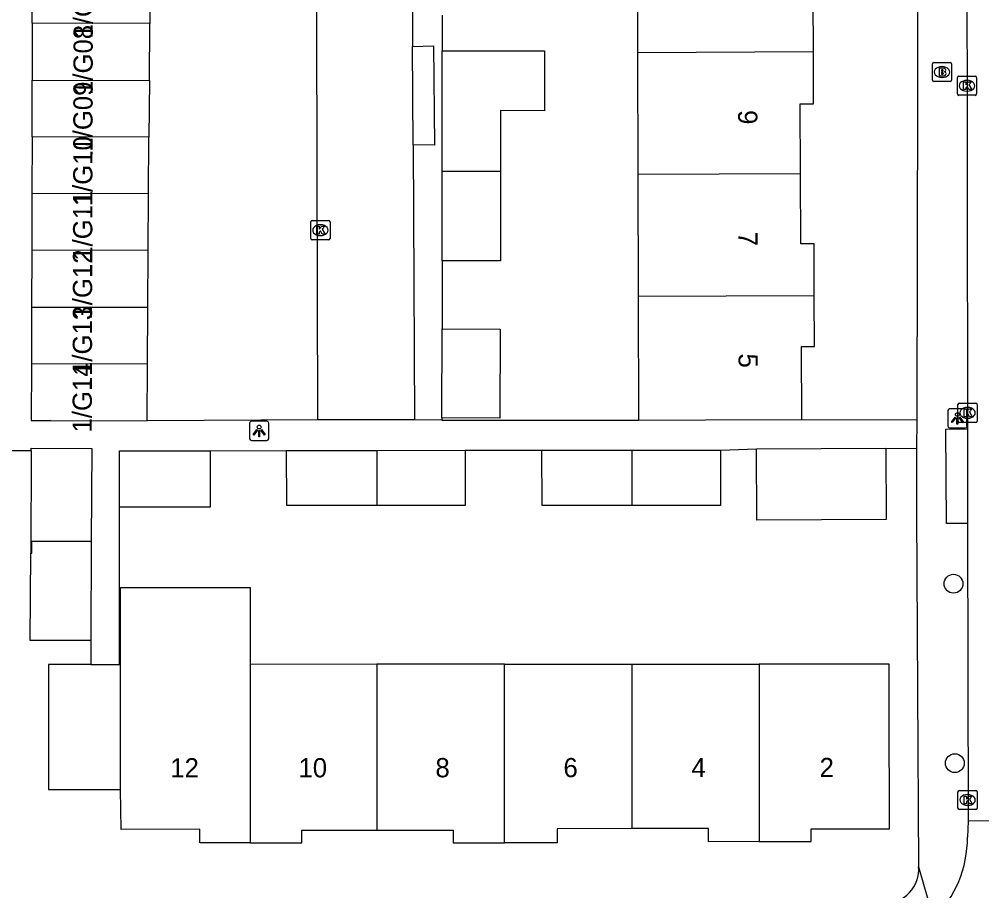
# Model space of a CAD drawing. Extents: x 160732 to 162105, y 387428 to 388479.
# Drawn here: x 161107.5 to 161157.5, y 387855.9 to 387901.2 of the extents above; entities that cross this region are included whole.
import ezdxf

# ---------------------------------------------------------------- set-up
doc = ezdxf.new("R2010")
doc.units = 0
for name, color, linetype in [('IMGEO_Boom', 7, 'Continuous'), ('IMGEO_Brandkraan', 7, 'Continuous'), ('IMGEO_Kolk', 7, 'Continuous'), ('IMGEO_Lichtpunt', 7, 'Continuous'), ('IMGEO_Pand', 7, 'Continuous'), ('IMGEO_Pand_nummerreeks', 7, 'Continuous'), ('IMGEO_Rijbaan_lokaal_open', 7, 'Continuous'), ('IMGEO_Voetpad_open', 7, 'Continuous')]:
    doc.layers.add(name, color=color, linetype=linetype)

msp = doc.modelspace()

# ---------------------------------------------------------------- linework, layer by layer
at = {"layer": 'IMGEO_Boom'}
for centre in [(161156.083, 387871.844), (161156.15, 387862.513)]:
    msp.add_circle(centre, 0.489, dxfattribs=at)
at = {"layer": 'IMGEO_Brandkraan'}
for p, q in [((161154.982, 387898.018), (161154.982, 387898.87)), ((161155.057, 387898.944), (161155.909, 387898.944)), ((161155.47, 387898.724), (161155.495, 387898.724)), ((161155.983, 387898.87), (161155.983, 387898.018)), ((161155.909, 387897.944), (161155.057, 387897.944)), ((161155.493, 387898.164), (161155.468, 387898.164))]:
    msp.add_line(p, q, dxfattribs=at)
for points in [[(161154.982, 387898.018), (161154.982, 387898.87)], [(161155.057, 387898.944), (161155.909, 387898.944)], [(161155.983, 387898.87), (161155.983, 387898.018)], [(161155.33, 387898.644), (161155.33, 387898.244), (161155.543, 387898.244)], [(161155.561, 387898.644), (161155.33, 387898.644)], [(161155.509, 387898.563), (161155.455, 387898.563), (161155.455, 387898.487)], [(161155.455, 387898.487), (161155.508, 387898.487)], [(161155.517, 387898.411), (161155.455, 387898.411), (161155.455, 387898.33)], [(161155.455, 387898.33), (161155.517, 387898.33)], [(161155.909, 387897.944), (161155.057, 387897.944)]]:
    msp.add_lwpolyline(points, dxfattribs=at)
for centre, radius, start, end in [((161155.059, 387898.868), 0.0765, 91.552, 178.448), ((161155.059, 387898.868), 0.0765, 91.552, 178.448), ((161155.907, 387898.868), 0.0765, 1.552, 88.448), ((161155.907, 387898.868), 0.0765, 1.552, 88.448), ((161155.51, 387898.525), 0.0379, 267.8285, 90.9355), ((161155.518, 387898.37), 0.0404, 269.8759, 90.5077), ((161155.549, 387898.495), 0.251, 268.6676, 293.5347), ((161155.565, 387898.499), 0.145, 59.4692, 91.5367), ((161155.59, 387898.546), 0.0922, 285.5137, 58.1501), ((161155.595, 387898.354), 0.105, 301.3115, 78.989), ((161155.059, 387898.02), 0.0765, 181.552, 268.448), ((161155.059, 387898.02), 0.0765, 181.552, 268.448), ((161155.907, 387898.02), 0.0765, 271.552, 358.448), ((161155.907, 387898.02), 0.0765, 271.552, 358.448)]:
    msp.add_arc(centre, radius, start, end, dxfattribs=at)
for centre, major_axis, ratio, start_param, end_param in [((161155.469, 387898.444), (-0.387, 0.002), 0.722429, 4.712389, 7.853982), ((161155.494, 387898.444), (-0.39, 0.002), 0.717154, 1.570796, 4.712389)]:
    msp.add_ellipse(centre, major_axis=major_axis, ratio=ratio, start_param=start_param, end_param=end_param, dxfattribs=at)
at = {"layer": 'IMGEO_Kolk'}
for p, q in [((161156.359, 387898.232), (161157.211, 387898.232)), ((161156.284, 387897.306), (161156.284, 387898.158)), ((161156.772, 387898.012), (161156.797, 387898.012)), ((161157.285, 387898.158), (161157.285, 387897.306)), ((161157.211, 387897.232), (161156.359, 387897.232)), ((161156.795, 387897.452), (161156.77, 387897.452)), ((161122.753, 387890.722), (161123.605, 387890.722)), ((161122.678, 387889.796), (161122.678, 387890.648)), ((161123.166, 387890.502), (161123.191, 387890.502)), ((161123.679, 387890.648), (161123.679, 387889.796)), ((161123.605, 387889.722), (161122.753, 387889.722)), ((161123.189, 387889.942), (161123.164, 387889.942)), ((161156.388, 387881.226), (161157.24, 387881.226)), ((161156.313, 387880.3), (161156.313, 387881.152)), ((161156.801, 387881.006), (161156.826, 387881.006)), ((161157.314, 387881.152), (161157.314, 387880.3)), ((161157.24, 387880.226), (161156.388, 387880.226)), ((161156.824, 387880.446), (161156.799, 387880.446)), ((161156.314, 387860.173), (161156.314, 387861.025)), ((161156.389, 387861.099), (161157.241, 387861.099)), ((161156.802, 387860.879), (161156.827, 387860.879)), ((161157.315, 387861.025), (161157.315, 387860.173)), ((161156.825, 387860.319), (161156.8, 387860.319)), ((161157.241, 387860.099), (161156.389, 387860.099))]:
    msp.add_line(p, q, dxfattribs=at)
for points in [[(161156.359, 387898.232), (161157.211, 387898.232)], [(161156.284, 387897.306), (161156.284, 387898.158)], [(161156.605, 387897.932), (161156.728, 387897.932), (161156.728, 387897.781), (161156.858, 387897.932), (161157.022, 387897.932), (161156.876, 387897.781), (161157.029, 387897.532), (161156.877, 387897.532), (161156.792, 387897.696), (161156.728, 387897.629), (161156.728, 387897.532), (161156.605, 387897.532), (161156.605, 387897.932)], [(161157.285, 387898.158), (161157.285, 387897.306)], [(161157.211, 387897.232), (161156.359, 387897.232)], [(161122.753, 387890.722), (161123.605, 387890.722)], [(161122.678, 387889.796), (161122.678, 387890.648)], [(161122.999, 387890.422), (161123.122, 387890.422), (161123.122, 387890.271), (161123.252, 387890.422), (161123.416, 387890.422), (161123.27, 387890.271), (161123.423, 387890.022), (161123.271, 387890.022), (161123.186, 387890.186), (161123.122, 387890.119), (161123.122, 387890.022), (161122.999, 387890.022), (161122.999, 387890.422)], [(161123.679, 387890.648), (161123.679, 387889.796)], [(161123.605, 387889.722), (161122.753, 387889.722)], [(161156.388, 387881.226), (161157.24, 387881.226)], [(161156.313, 387880.3), (161156.313, 387881.152)], [(161156.634, 387880.926), (161156.757, 387880.926), (161156.757, 387880.775), (161156.887, 387880.926), (161157.051, 387880.926), (161156.905, 387880.775), (161157.058, 387880.526), (161156.906, 387880.526), (161156.821, 387880.69), (161156.757, 387880.623), (161156.757, 387880.526), (161156.634, 387880.526), (161156.634, 387880.926)], [(161157.314, 387881.152), (161157.314, 387880.3)], [(161157.24, 387880.226), (161156.388, 387880.226)], [(161156.314, 387860.173), (161156.314, 387861.025)], [(161156.389, 387861.099), (161157.241, 387861.099)], [(161156.635, 387860.799), (161156.758, 387860.799), (161156.758, 387860.648), (161156.888, 387860.799), (161157.052, 387860.799), (161156.906, 387860.648), (161157.059, 387860.399), (161156.907, 387860.399), (161156.822, 387860.563), (161156.758, 387860.496), (161156.758, 387860.399), (161156.635, 387860.399), (161156.635, 387860.799)], [(161157.315, 387861.025), (161157.315, 387860.173)], [(161157.241, 387860.099), (161156.389, 387860.099)]]:
    msp.add_lwpolyline(points, dxfattribs=at)
for centre, start, end in [((161156.361, 387898.156), 91.552, 178.448), ((161156.361, 387898.156), 91.552, 178.448), ((161157.209, 387898.156), 1.552, 88.448), ((161157.209, 387898.156), 1.552, 88.448), ((161156.361, 387897.308), 181.552, 268.448), ((161156.361, 387897.308), 181.552, 268.448), ((161157.209, 387897.308), 271.552, 358.448), ((161157.209, 387897.308), 271.552, 358.448), ((161122.755, 387890.646), 91.552, 178.448), ((161122.755, 387890.646), 91.552, 178.448), ((161123.603, 387890.646), 1.552, 88.448), ((161123.603, 387890.646), 1.552, 88.448), ((161122.755, 387889.798), 181.552, 268.448), ((161122.755, 387889.798), 181.552, 268.448), ((161123.603, 387889.798), 271.552, 358.448), ((161123.603, 387889.798), 271.552, 358.448), ((161156.39, 387881.15), 91.552, 178.448), ((161156.39, 387881.15), 91.552, 178.448), ((161157.238, 387881.15), 1.552, 88.448), ((161157.238, 387881.15), 1.552, 88.448), ((161156.39, 387880.302), 181.552, 268.448), ((161156.39, 387880.302), 181.552, 268.448), ((161157.238, 387880.302), 271.552, 358.448), ((161157.238, 387880.302), 271.552, 358.448), ((161156.391, 387861.023), 91.552, 178.448), ((161156.391, 387861.023), 91.552, 178.448), ((161157.239, 387861.023), 1.552, 88.448), ((161157.239, 387861.023), 1.552, 88.448), ((161156.391, 387860.175), 181.552, 268.448), ((161156.391, 387860.175), 181.552, 268.448), ((161157.239, 387860.175), 271.552, 358.448), ((161157.239, 387860.175), 271.552, 358.448)]:
    msp.add_arc(centre, 0.0765, start, end, dxfattribs=at)
for centre, major_axis, ratio, start_param, end_param in [((161156.771, 387897.732), (-0.387, 0.002), 0.722429, 4.712389, 7.853982), ((161156.796, 387897.732), (-0.39, 0.002), 0.717154, 1.570796, 4.712389), ((161123.165, 387890.222), (-0.387, 0.002), 0.722429, 4.712389, 7.853982), ((161123.19, 387890.222), (-0.39, 0.002), 0.717154, 1.570796, 4.712389), ((161156.8, 387880.726), (-0.387, 0.002), 0.722429, 4.712389, 7.853982), ((161156.825, 387880.726), (-0.39, 0.002), 0.717154, 1.570796, 4.712389), ((161156.801, 387860.599), (-0.387, 0.002), 0.722429, 4.712389, 7.853982), ((161156.826, 387860.599), (-0.39, 0.002), 0.717154, 1.570796, 4.712389)]:
    msp.add_ellipse(centre, major_axis=major_axis, ratio=ratio, start_param=start_param, end_param=end_param, dxfattribs=at)
at = {"layer": 'IMGEO_Lichtpunt'}
for p, q in [((161155.787, 387880.841), (161155.787, 387880.034)), ((161155.787, 387880.841), (161155.787, 387880.034)), ((161156.689, 387880.936), (161155.881, 387880.936)), ((161156.689, 387880.936), (161155.881, 387880.936)), ((161156.783, 387880.034), (161156.783, 387880.841)), ((161156.783, 387880.034), (161156.783, 387880.841)), ((161119.499, 387880.19), (161119.499, 387879.383)), ((161119.499, 387880.19), (161119.499, 387879.383)), ((161120.401, 387880.285), (161119.593, 387880.285)), ((161120.401, 387880.285), (161119.593, 387880.285)), ((161120.495, 387879.383), (161120.495, 387880.19)), ((161120.495, 387879.383), (161120.495, 387880.19)), ((161155.881, 387879.94), (161156.689, 387879.94)), ((161155.881, 387879.94), (161156.689, 387879.94)), ((161119.593, 387879.289), (161120.401, 387879.289)), ((161119.593, 387879.289), (161120.401, 387879.289))]:
    msp.add_line(p, q, dxfattribs=at)
for points in [[(161156.161, 387880.505), (161156.2, 387880.477), (161156.012, 387880.215), (161155.974, 387880.242), (161156.161, 387880.505)], [(161156.263, 387880.457), (161156.31, 387880.457), (161156.31, 387880.135), (161156.263, 387880.135), (161156.263, 387880.457)], [(161156.373, 387880.477), (161156.411, 387880.504), (161156.598, 387880.242), (161156.559, 387880.214), (161156.373, 387880.477)], [(161119.873, 387879.854), (161119.912, 387879.826), (161119.724, 387879.564), (161119.686, 387879.591), (161119.873, 387879.854)], [(161119.975, 387879.806), (161120.022, 387879.806), (161120.022, 387879.484), (161119.975, 387879.484), (161119.975, 387879.806)], [(161120.085, 387879.826), (161120.123, 387879.853), (161120.31, 387879.591), (161120.271, 387879.563), (161120.085, 387879.826)]]:
    msp.add_lwpolyline(points, dxfattribs=at)
for centre in [(161156.286, 387880.639), (161119.998, 387879.988)]:
    msp.add_circle(centre, 0.0994, dxfattribs=at)
for centre, start, end in [((161155.881, 387880.841), 90, 180), ((161155.881, 387880.841), 90, 180), ((161156.689, 387880.841), 0, 90), ((161156.689, 387880.841), 0, 90), ((161119.593, 387880.19), 90, 180), ((161119.593, 387880.19), 90, 180), ((161120.401, 387880.19), 0, 90), ((161120.401, 387880.19), 0, 90), ((161155.881, 387880.034), 180, 270), ((161155.881, 387880.034), 180, 270), ((161156.689, 387880.034), 270, 0), ((161156.689, 387880.034), 270, 360), ((161119.593, 387879.383), 180, 270), ((161119.593, 387879.383), 180, 270), ((161120.401, 387879.383), 270, 0), ((161120.401, 387879.383), 270, 360)]:
    msp.add_arc(centre, 0.0946, start, end, dxfattribs=at)
at = {"layer": 'IMGEO_Pand'}
for points in [[(161139.648, 387905.871), (161139.662, 387899.466)], [(161148.799, 387899.508), (161148.787, 387902.215), (161148.143, 387902.212), (161148.122, 387905.922)], [(161108.208, 387900.976), (161108.215, 387903.925)], [(161114.332, 387903.909), (161114.312, 387900.96)], [(161108.208, 387900.976), (161108.2, 387898.026)], [(161114.312, 387900.96), (161108.208, 387900.976)], [(161114.292, 387898.01), (161114.312, 387900.96)], [(161129.509, 387893.285), (161129.513, 387897.943), (161129.514, 387899.541)], [(161129.514, 387899.541), (161132.548, 387899.539), (161134.822, 387899.538), (161134.819, 387896.433), (161132.544, 387896.435), (161132.541, 387893.282)], [(161139.662, 387899.466), (161148.799, 387899.508)], [(161139.662, 387899.466), (161139.677, 387893.109)], [(161148.138, 387893.15), (161148.121, 387896.795), (161148.811, 387896.798), (161148.799, 387899.508)], [(161108.192, 387895.076), (161108.2, 387898.026)], [(161108.2, 387898.026), (161114.292, 387898.01)], [(161114.292, 387898.01), (161114.271, 387895.06)], [(161108.192, 387895.076), (161108.185, 387892.126)], [(161114.271, 387895.06), (161108.192, 387895.076)], [(161114.251, 387892.11), (161114.271, 387895.06)], [(161129.504, 387888.625), (161129.509, 387893.285)], [(161132.541, 387893.282), (161132.537, 387888.623), (161129.504, 387888.625)], [(161129.509, 387893.285), (161132.541, 387893.282)], [(161148.138, 387893.15), (161139.677, 387893.109)], [(161139.677, 387893.109), (161139.691, 387886.797)], [(161148.847, 387886.833), (161148.834, 387889.51), (161148.154, 387889.507), (161148.138, 387893.15)], [(161108.185, 387892.126), (161108.177, 387889.176)], [(161114.251, 387892.11), (161108.185, 387892.126)], [(161114.231, 387889.161), (161114.251, 387892.11)], [(161108.177, 387889.176), (161108.169, 387886.227)], [(161114.231, 387889.161), (161108.177, 387889.176)], [(161114.211, 387886.211), (161114.231, 387889.161)], [(161139.691, 387886.797), (161148.847, 387886.833)], [(161139.691, 387886.797), (161139.706, 387880.338)], [(161148.196, 387880.376), (161148.179, 387884.179), (161148.859, 387884.182), (161148.847, 387886.833)], [(161108.169, 387886.227), (161108.162, 387883.277)], [(161108.169, 387886.227), (161114.211, 387886.211)], [(161114.19, 387883.261), (161114.211, 387886.211)], [(161129.492, 387880.464), (161129.516, 387885.088)], [(161129.516, 387885.088), (161132.524, 387885.072), (161132.5, 387880.449), (161129.492, 387880.464)], [(161108.162, 387883.277), (161108.154, 387880.327), (161109.171, 387880.324), (161114.17, 387880.311)], [(161114.19, 387883.261), (161108.162, 387883.277)], [(161114.17, 387880.311), (161114.19, 387883.261)], [(161139.706, 387880.338), (161143.197, 387880.354), (161148.196, 387880.376)], [(161108.152, 387878.764), (161108.123, 387873.424)], [(161108.152, 387878.764), (161108.153, 387878.895), (161111.301, 387878.877), (161111.274, 387874.053)], [(161112.733, 387875.821), (161112.731, 387878.755), (161117.443, 387878.756)], [(161117.443, 387878.756), (161117.445, 387875.822), (161112.733, 387875.821)], [(161121.425, 387878.774), (161126.107, 387878.776)], [(161126.108, 387875.906), (161121.427, 387875.904), (161121.425, 387878.774)], [(161126.107, 387878.776), (161130.708, 387878.778)], [(161126.107, 387878.776), (161126.108, 387875.906)], [(161130.708, 387878.778), (161130.71, 387875.907), (161126.108, 387875.906)], [(161134.696, 387878.78), (161139.374, 387878.782)], [(161139.376, 387875.912), (161134.698, 387875.91), (161134.696, 387878.78)], [(161139.374, 387878.782), (161143.979, 387878.784)], [(161139.376, 387875.912), (161139.374, 387878.782)], [(161143.979, 387878.784), (161143.981, 387875.913), (161139.376, 387875.912)], [(161152.564, 387878.883), (161152.576, 387875.174), (161145.855, 387875.151), (161145.843, 387878.86)], [(161145.843, 387878.86), (161152.564, 387878.883)], [(161108.123, 387873.424), (161108.189, 387873.439), (161108.189, 387874.053), (161111.274, 387874.053)], [(161111.274, 387874.053), (161111.245, 387868.882)], [(161111.245, 387868.882), (161108.098, 387868.899), (161108.123, 387873.424)], [(161112.79, 387867.648), (161112.791, 387871.639), (161119.532, 387871.641), (161119.532, 387867.65)], [(161111.245, 387867.648), (161109.043, 387867.647), (161109.045, 387861.139), (161112.788, 387861.14)], [(161111.245, 387867.648), (161112.735, 387867.648)], [(161112.79, 387867.648), (161112.735, 387867.648)], [(161112.788, 387861.14), (161112.79, 387867.648)], [(161126.111, 387867.652), (161119.532, 387867.65)], [(161119.532, 387867.65), (161119.532, 387858.367)], [(161132.75, 387867.654), (161126.111, 387867.652)], [(161126.111, 387867.652), (161126.114, 387859.025)], [(161132.75, 387867.654), (161139.382, 387867.656)], [(161132.75, 387858.378), (161132.75, 387867.654)], [(161139.382, 387867.656), (161142.447, 387867.657), (161145.98, 387867.658)], [(161139.388, 387859.11), (161139.382, 387867.656)], [(161145.98, 387858.433), (161148.679, 387858.434), (161148.679, 387859.092), (161152.763, 387859.093), (161152.741, 387865.462), (161152.733, 387867.66), (161145.98, 387867.658)], [(161145.98, 387867.658), (161145.98, 387858.433)], [(161119.532, 387858.367), (161116.913, 387858.366), (161116.912, 387859.074), (161112.822, 387859.072), (161112.788, 387861.14)], [(161119.532, 387858.367), (161122.219, 387858.369), (161122.219, 387859.023), (161126.114, 387859.025)], [(161126.114, 387859.025), (161130.074, 387859.027), (161130.075, 387858.377), (161132.75, 387858.378)], [(161139.388, 387859.11), (161135.491, 387859.108), (161135.492, 387858.379), (161132.75, 387858.378)], [(161145.98, 387858.433), (161143.347, 387858.432), (161143.347, 387859.112), (161139.388, 387859.11)]]:
    msp.add_lwpolyline(points, dxfattribs=at)
at = {"layer": 'IMGEO_Rijbaan_lokaal_open'}
for points in [[(161156.704, 387942.547), (161156.776, 387906.254), (161156.817, 387879.896)], [(161123.049, 387880.357), (161122.958, 387914.162), (161127.926, 387914.225)], [(161123.049, 387880.357), (161114.17, 387880.311)], [(161156.817, 387879.896), (161156.803, 387874.965)], [(161156.803, 387874.965), (161156.836, 387859.504)], [(161156.836, 387859.504), (161156.809, 387858.666)], [(161161.733, 387859.513), (161156.836, 387859.504)]]:
    msp.add_lwpolyline(points, dxfattribs=at)
msp.add_arc((161150.881, 387858.639), 5.928, 314.6081, 0.2575, dxfattribs=at)
at = {"layer": 'IMGEO_Voetpad_open'}
for points in [[(161154.127, 387944.025), (161154.217, 387897.663), (161154.171, 387880.36)], [(161127.926, 387914.225), (161127.963, 387899.767)], [(161129.516, 387901.399), (161129.514, 387899.541)], [(161127.963, 387899.767), (161129.059, 387899.811), (161129.101, 387894.639), (161128.007, 387894.664)], [(161128.007, 387894.664), (161127.963, 387899.767)], [(161128.007, 387894.664), (161128.071, 387880.354)], [(161129.504, 387888.625), (161129.516, 387885.088)], [(161128.071, 387880.354), (161123.049, 387880.357)], [(161129.492, 387880.352), (161128.071, 387880.354)], [(161129.492, 387880.464), (161129.492, 387880.352)], [(161129.492, 387880.352), (161139.706, 387880.338)], [(161148.196, 387880.376), (161154.171, 387880.36)], [(161154.171, 387880.36), (161154.167, 387878.879)], [(161156.803, 387874.965), (161155.715, 387874.967), (161155.688, 387879.883), (161156.817, 387879.896)], [(161106.96, 387878.771), (161108.152, 387878.764)], [(161117.443, 387878.756), (161121.425, 387878.774)], [(161130.708, 387878.778), (161134.696, 387878.78)], [(161143.979, 387878.784), (161145.843, 387878.86)], [(161152.564, 387878.883), (161154.167, 387878.879)], [(161154.167, 387878.879), (161154.158, 387875.498), (161154.269, 387857.129)], [(161112.735, 387867.648), (161112.733, 387875.821)], [(161111.245, 387868.882), (161111.245, 387867.648)], [(161154.269, 387857.129), (161155.044, 387854.419)]]:
    msp.add_lwpolyline(points, dxfattribs=at)
msp.add_arc((161152.499, 387857), 1.774, 269.5386, 4.1586, dxfattribs=at)

# ---------------------------------------------------------------- texts
at = {"layer": 'IMGEO_Pand_nummerreeks'}
for s, rotation, p in [('1/G07', 89.8549, (161111.351, 387900.185)), ('1/G08', 89.8549, (161111.343, 387897.249)), ('1/G09', 89.8549, (161111.336, 387894.304)), ('9', 270.1026, (161144.888, 387896.462)), ('1/G10', 89.8549, (161111.329, 387891.463)), ('1/G11', 89.8549, (161111.322, 387888.631)), ('7', 270.1026, (161144.899, 387890.135)), ('1/G12', 89.8549, (161111.314, 387885.575)), ('1/G13', 89.8549, (161111.306, 387882.642)), ('5', 270.1026, (161144.91, 387883.808)), ('1/G14', 89.8549, (161111.299, 387879.703)), ('12', 0.0286, (161115.378, 387861.772)), ('10', 0.0301, (161122.041, 387861.775)), ('8', 0.0301, (161129.159, 387861.779)), ('6', 0.0301, (161135.811, 387861.782)), ('4', 0.0301, (161142.468, 387861.786)), ('2', 0.0286, (161149.123, 387861.789))]:
    msp.add_text(s, height=1, rotation=rotation, dxfattribs=at).set_placement(p)

doc.saveas('drawing.dxf')
